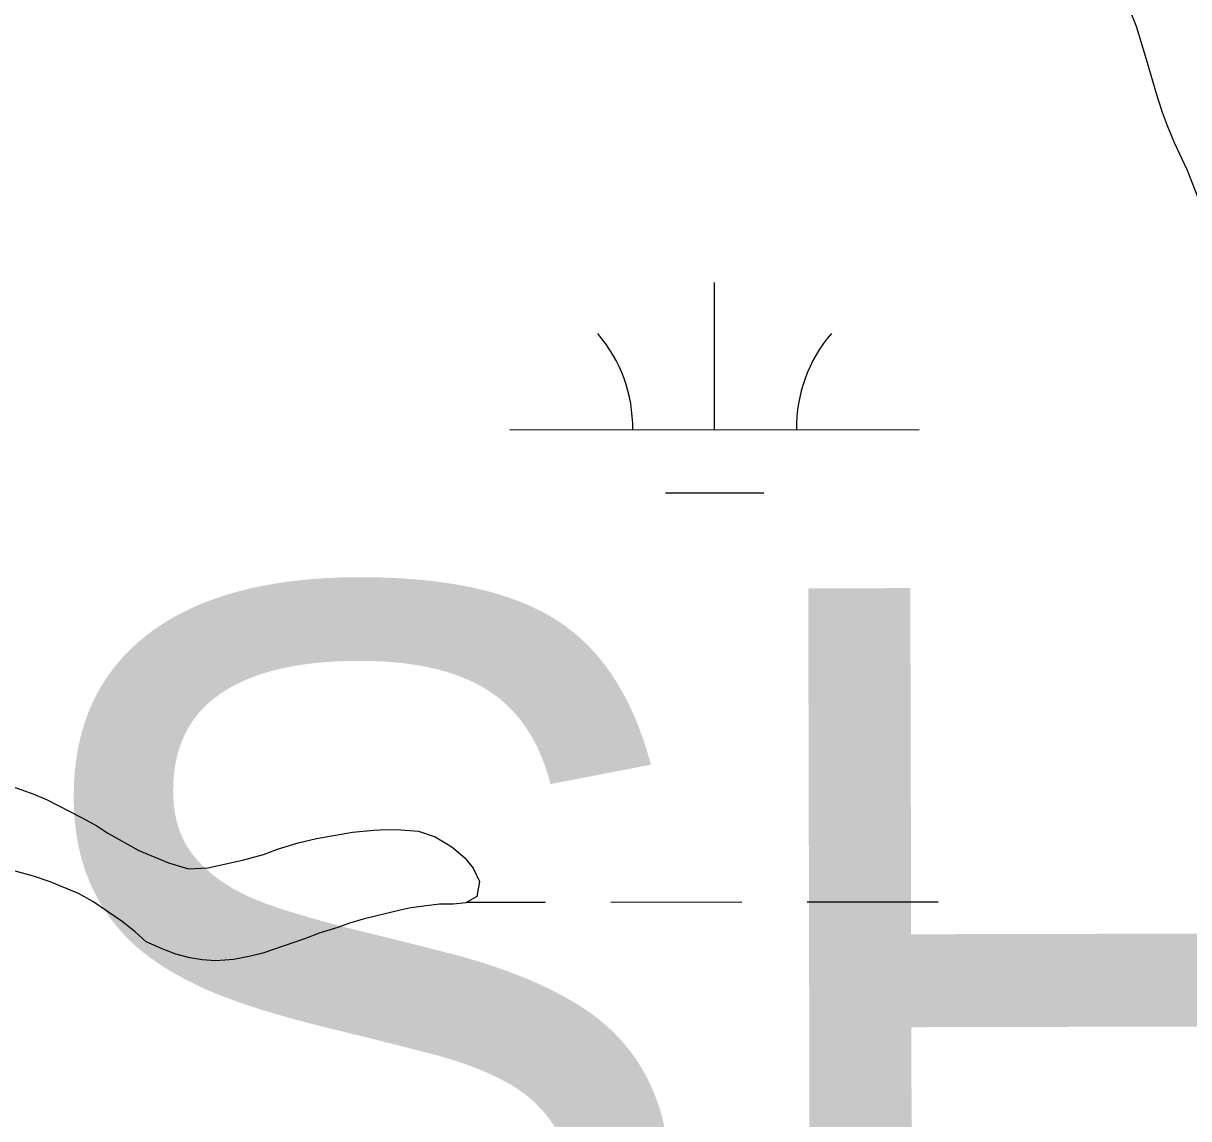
# Model space of a CAD drawing. Extents: x 3279314 to 3317160, y 734079 to 759431.
# Drawn here: x 3310102.4 to 3310387.1, y 754810.1 to 755077.8 of the extents above; entities that cross this region are included whole.
import ezdxf

# ---------------------------------------------------------------- set-up
doc = ezdxf.new("R2010")
doc.units = 0
for name, color, linetype in [('V-SITE-VEGE', 7, 'Continuous'), ('V-TOPO-GNAM-IDEN', 7, 'Continuous'), ('V-WETL-SWMP', 7, 'Continuous')]:
    doc.layers.add(name, color=color, linetype=linetype)

msp = doc.modelspace()

# ---------------------------------------------------------------- linework, layer by layer
at = {"layer": 'V-SITE-VEGE'}
for p, q in [((3310374.34, 755077.07), (3310373.25, 755079.91)), ((3310376.83, 755069.01), (3310374.34, 755077.07)), ((3310379.32, 755060.33), (3310376.83, 755069.01)), ((3310380.72, 755056.06), (3310379.32, 755060.33)), ((3310381.97, 755052.75), (3310380.72, 755056.06)), ((3310383.69, 755048.64), (3310381.97, 755052.75)), ((3310386.82, 755041.84), (3310383.69, 755048.64)), ((3310389.47, 755035.21), (3310386.82, 755041.84)), ((3310098.66, 754891.7), (3310104.96, 754889.47)), ((3310104.96, 754889.47), (3310108.26, 754888.04)), ((3310108.26, 754888.04), (3310116.61, 754883.74)), ((3310116.61, 754883.74), (3310120.39, 754881.68)), ((3310120.39, 754881.68), (3310123.06, 754879.93)), ((3310123.06, 754879.93), (3310130.61, 754875.64)), ((3310169.59, 754877.54), (3310174.01, 754878.63)), ((3310174.01, 754878.63), (3310182.85, 754880.17)), ((3310182.85, 754880.17), (3310188.05, 754880.62)), ((3310188.05, 754880.62), (3310191.05, 754880.77)), ((3310191.05, 754880.77), (3310194.68, 754880.75)), ((3310194.68, 754880.75), (3310198.94, 754880.42)), ((3310198.94, 754880.42), (3310203.04, 754878.98)), ((3310203.04, 754878.98), (3310207.13, 754876.6)), ((3310130.61, 754875.64), (3310137.86, 754872.62)), ((3310161.06, 754874.73), (3310164.53, 754875.98)), ((3310164.53, 754875.98), (3310169.59, 754877.54)), ((3310207.13, 754876.6), (3310210.27, 754873.91)), ((3310137.86, 754872.62), (3310142.74, 754871.18)), ((3310147.48, 754871.47), (3310156, 754873.33)), ((3310156, 754873.33), (3310161.06, 754874.73)), ((3310210.27, 754873.91), (3310212.31, 754871.38)), ((3310104.88, 754869.44), (3310096.53, 754871.68)), ((3310142.74, 754871.18), (3310147.48, 754871.47)), ((3310212.31, 754871.38), (3310213.88, 754868.06)), ((3310108.97, 754868), (3310104.88, 754869.44)), ((3310115.91, 754865.13), (3310108.97, 754868)), ((3310213.88, 754868.06), (3310213.23, 754864.43)), ((3310119.37, 754863.22), (3310115.91, 754865.13)), ((3310213.23, 754864.43), (3310210.54, 754862.87)), ((3310126.6, 754858.31), (3310119.37, 754863.22)), ((3310197.13, 754861.66), (3310194.13, 754861.04)), ((3310204.07, 754862.58), (3310197.13, 754861.66)), ((3310207.54, 754862.56), (3310204.07, 754862.58)), ((3310210.54, 754862.87), (3310207.54, 754862.56)), ((3310129.75, 754855.77), (3310126.6, 754858.31)), ((3310185.44, 754858.86), (3310182.13, 754857.93)), ((3310194.13, 754861.04), (3310185.44, 754858.86)), ((3310132.42, 754853.39), (3310129.75, 754855.77)), ((3310174.71, 754855.44), (3310171.39, 754854.19)), ((3310179.28, 754856.84), (3310174.71, 754855.44)), ((3310182.13, 754857.93), (3310179.28, 754856.84)), ((3310136.36, 754851.64), (3310132.42, 754853.39)), ((3310171.39, 754854.19), (3310160.96, 754850.6)), ((3310139.67, 754850.37), (3310136.36, 754851.64)), ((3310143.13, 754849.41), (3310139.67, 754850.37)), ((3310157.96, 754849.82), (3310153.86, 754849.05)), ((3310160.96, 754850.6), (3310157.96, 754849.82)), ((3310146.13, 754848.92), (3310143.13, 754849.41)), ((3310149.44, 754848.75), (3310146.13, 754848.92)), ((3310153.86, 754849.05), (3310149.44, 754848.75))]:
    msp.add_line(p, q, dxfattribs=at)
at = {"layer": 'V-WETL-SWMP'}
for p, q in [((3310374.34, 755077.07), (3310373.25, 755079.91)), ((3310374.34, 755077.07), (3310373.25, 755079.91)), ((3310376.83, 755069.01), (3310374.34, 755077.07)), ((3310376.83, 755069.01), (3310374.34, 755077.07)), ((3310379.32, 755060.33), (3310376.83, 755069.01)), ((3310379.32, 755060.33), (3310376.83, 755069.01)), ((3310380.72, 755056.06), (3310379.32, 755060.33)), ((3310380.72, 755056.06), (3310379.32, 755060.33)), ((3310381.97, 755052.74), (3310380.72, 755056.06)), ((3310381.97, 755052.74), (3310380.72, 755056.06)), ((3310383.69, 755048.64), (3310381.97, 755052.74)), ((3310383.69, 755048.64), (3310381.97, 755052.74)), ((3310386.82, 755041.84), (3310383.69, 755048.64)), ((3310386.82, 755041.84), (3310383.69, 755048.64)), ((3310389.47, 755035.21), (3310386.82, 755041.84)), ((3310389.47, 755035.21), (3310386.82, 755041.84)), ((3310271.3, 754978.52), (3310271.28, 755014.52)), ((3310221.3, 754978.49), (3310321.3, 754978.54)), ((3310259.31, 754963.08), (3310283.31, 754963.09)), ((3310098.66, 754891.7), (3310104.96, 754889.47)), ((3310098.66, 754891.7), (3310104.96, 754889.47)), ((3310104.96, 754889.47), (3310108.26, 754888.04)), ((3310104.96, 754889.47), (3310108.26, 754888.04)), ((3310108.26, 754888.04), (3310116.61, 754883.74)), ((3310108.26, 754888.04), (3310116.61, 754883.74)), ((3310116.61, 754883.74), (3310120.39, 754881.68)), ((3310116.61, 754883.74), (3310120.39, 754881.68)), ((3310120.39, 754881.68), (3310123.06, 754879.93)), ((3310120.39, 754881.68), (3310123.06, 754879.93)), ((3310123.06, 754879.93), (3310130.62, 754875.64)), ((3310123.06, 754879.93), (3310130.62, 754875.64)), ((3310169.59, 754877.54), (3310174.01, 754878.63)), ((3310169.59, 754877.54), (3310174.01, 754878.63)), ((3310174.01, 754878.63), (3310182.85, 754880.17)), ((3310174.01, 754878.63), (3310182.85, 754880.17)), ((3310182.85, 754880.17), (3310188.05, 754880.62)), ((3310182.85, 754880.17), (3310188.05, 754880.62)), ((3310188.05, 754880.62), (3310191.05, 754880.77)), ((3310188.05, 754880.62), (3310191.05, 754880.77)), ((3310191.05, 754880.77), (3310194.68, 754880.75)), ((3310191.05, 754880.77), (3310194.68, 754880.75)), ((3310194.68, 754880.75), (3310198.94, 754880.42)), ((3310194.68, 754880.75), (3310198.94, 754880.42)), ((3310198.94, 754880.42), (3310203.03, 754878.98)), ((3310198.94, 754880.42), (3310203.03, 754878.98)), ((3310203.03, 754878.98), (3310207.13, 754876.6)), ((3310203.03, 754878.98), (3310207.13, 754876.6)), ((3310130.62, 754875.64), (3310137.86, 754872.62)), ((3310130.62, 754875.64), (3310137.86, 754872.62)), ((3310161.06, 754874.73), (3310164.53, 754875.98)), ((3310161.06, 754874.73), (3310164.53, 754875.98)), ((3310164.53, 754875.98), (3310169.59, 754877.54)), ((3310164.53, 754875.98), (3310169.59, 754877.54)), ((3310207.13, 754876.6), (3310210.27, 754873.91)), ((3310207.13, 754876.6), (3310210.27, 754873.91)), ((3310137.86, 754872.62), (3310142.74, 754871.18)), ((3310137.86, 754872.62), (3310142.74, 754871.18)), ((3310147.48, 754871.47), (3310156, 754873.33)), ((3310147.48, 754871.47), (3310156, 754873.33)), ((3310156, 754873.33), (3310161.06, 754874.73)), ((3310156, 754873.33), (3310161.06, 754874.73)), ((3310210.27, 754873.91), (3310212.31, 754871.38)), ((3310210.27, 754873.91), (3310212.31, 754871.38)), ((3310104.88, 754869.43), (3310096.53, 754871.68)), ((3310104.88, 754869.43), (3310096.53, 754871.68)), ((3310142.74, 754871.18), (3310147.48, 754871.47)), ((3310142.74, 754871.18), (3310147.48, 754871.47)), ((3310212.31, 754871.38), (3310213.88, 754868.06)), ((3310212.31, 754871.38), (3310213.88, 754868.06)), ((3310108.97, 754868), (3310104.88, 754869.43)), ((3310108.97, 754868), (3310104.88, 754869.43)), ((3310115.9, 754865.13), (3310108.97, 754868)), ((3310115.9, 754865.13), (3310108.97, 754868)), ((3310213.88, 754868.06), (3310213.23, 754864.43)), ((3310213.88, 754868.06), (3310213.23, 754864.43)), ((3310119.37, 754863.22), (3310115.9, 754865.13)), ((3310119.37, 754863.22), (3310115.9, 754865.13)), ((3310213.23, 754864.43), (3310210.54, 754862.86)), ((3310213.23, 754864.43), (3310210.54, 754862.86)), ((3310126.6, 754858.31), (3310119.37, 754863.22)), ((3310126.6, 754858.31), (3310119.37, 754863.22)), ((3310197.13, 754861.66), (3310194.13, 754861.04)), ((3310197.13, 754861.66), (3310194.13, 754861.04)), ((3310204.07, 754862.58), (3310197.13, 754861.66)), ((3310204.07, 754862.58), (3310197.13, 754861.66)), ((3310207.54, 754862.56), (3310204.07, 754862.58)), ((3310207.54, 754862.56), (3310204.07, 754862.58)), ((3310210.54, 754862.86), (3310207.54, 754862.56)), ((3310210.54, 754862.86), (3310207.54, 754862.56)), ((3310210.87, 754863.05), (3310229.95, 754863.06)), ((3310245.95, 754863.07), (3310277.95, 754863.09)), ((3310293.95, 754863.1), (3310325.95, 754863.11)), ((3310129.75, 754855.77), (3310126.6, 754858.31)), ((3310129.75, 754855.77), (3310126.6, 754858.31)), ((3310185.44, 754858.86), (3310182.13, 754857.93)), ((3310185.44, 754858.86), (3310182.13, 754857.93)), ((3310194.13, 754861.04), (3310185.44, 754858.86)), ((3310194.13, 754861.04), (3310185.44, 754858.86)), ((3310132.42, 754853.39), (3310129.75, 754855.77)), ((3310132.42, 754853.39), (3310129.75, 754855.77)), ((3310174.7, 754855.44), (3310171.39, 754854.19)), ((3310174.7, 754855.44), (3310171.39, 754854.19)), ((3310179.28, 754856.84), (3310174.7, 754855.44)), ((3310179.28, 754856.84), (3310174.7, 754855.44)), ((3310182.13, 754857.93), (3310179.28, 754856.84)), ((3310182.13, 754857.93), (3310179.28, 754856.84)), ((3310136.36, 754851.64), (3310132.42, 754853.39)), ((3310136.36, 754851.64), (3310132.42, 754853.39)), ((3310171.39, 754854.19), (3310160.96, 754850.6)), ((3310171.39, 754854.19), (3310160.96, 754850.6)), ((3310139.67, 754850.37), (3310136.36, 754851.64)), ((3310139.67, 754850.37), (3310136.36, 754851.64)), ((3310143.13, 754849.41), (3310139.67, 754850.37)), ((3310143.13, 754849.41), (3310139.67, 754850.37)), ((3310157.96, 754849.82), (3310153.86, 754849.05)), ((3310157.96, 754849.82), (3310153.86, 754849.05)), ((3310160.96, 754850.6), (3310157.96, 754849.82)), ((3310160.96, 754850.6), (3310157.96, 754849.82)), ((3310146.13, 754848.92), (3310143.13, 754849.41)), ((3310146.13, 754848.92), (3310143.13, 754849.41)), ((3310149.44, 754848.75), (3310146.13, 754848.92)), ((3310149.44, 754848.75), (3310146.13, 754848.92)), ((3310153.86, 754849.05), (3310149.44, 754848.75)), ((3310153.86, 754849.05), (3310149.44, 754848.75))]:
    msp.add_line(p, q, dxfattribs=at)
for centre, start, end in [((3310216.06, 754978.96), 359.2573, 40.801), ((3310326.54, 754979.02), 139.2573, 180.801)]:
    msp.add_arc(centre, 35.25, start, end, dxfattribs=at)

# ---------------------------------------------------------------- texts
at = {"layer": 'V-TOPO-GNAM-IDEN'}
msp.add_text('PARISH,', height=200, rotation=0.1349, dxfattribs=at).set_placement((3309470.11, 754737.8))

doc.saveas('drawing.dxf')
